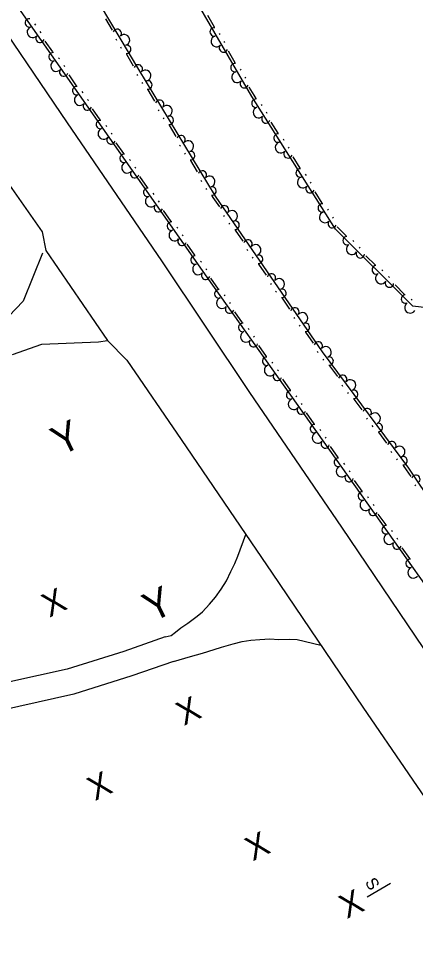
# Model space of a CAD drawing. Extents: x 2030130 to 2036320, y 723205 to 762423.
# Drawn here: x 2033049.3 to 2033171.6, y 761484.7 to 761768 of the extents above; entities that cross this region are included whole.
import ezdxf

# ---------------------------------------------------------------- set-up
doc = ezdxf.new("R2010")
doc.units = 0
for name, color, linetype in [('Draft_Station Labels Major', 7, 'Continuous'), ('Draft_Station Tics Major', 7, 'Continuous'), ('Exist Terrain Model Ground Surface', 7, 'Continuous'), ('Old_Level_28', 7, 'Continuous')]:
    doc.layers.add(name, color=color, linetype=linetype)

msp = doc.modelspace()

# ---------------------------------------------------------------- linework, layer by layer
at = {"layer": 'Draft_Station Labels Major'}
msp.add_line((2033074.01, 761668.5), (2033076.72, 761668.89), dxfattribs=at)
for points in [[(2033317.86, 761363.04), (2033290.43, 761403.19), (2033260.47, 761446.88), (2033232.75, 761487.83), (2033204.6, 761528.87), (2033176.73, 761570.42), (2033148.96, 761611.47), (2033120.54, 761652.92), (2033093.45, 761693.44), (2033064.45, 761735.88), (2033037.38, 761775.77), (2033009.06, 761817.74)], [(2032987.95, 761803.12), (2033043.65, 761720.79), (2033056.64, 761702.34), (2033057.8, 761696.58), (2033076.72, 761668.89), (2033082.75, 761662.9), (2033099.45, 761638.44), (2033127.47, 761597.33), (2033155.33, 761556.18), (2033183.52, 761515.12), (2033211.27, 761473.78), (2033239.33, 761432.83), (2033268.78, 761389.51), (2033297.27, 761347.85)], [(2033056.71, 761695.8), (2033050.78, 761681.05), (2033041.96, 761671.86)], [(2033047.49, 761664.65), (2033056.57, 761667.76), (2033074.01, 761668.5)], [(2033094.5, 761577.75), (2033096.35, 761578.23), (2033097.67, 761579.17), (2033099.3, 761580.51), (2033101.45, 761582.03), (2033104.39, 761584.17), (2033106, 761585.49), (2033108.19, 761587.82), (2033110.01, 761589.95), (2033111.72, 761592.41), (2033113.36, 761595.05), (2033114.73, 761597.86), (2033115.94, 761600.29), (2033116.88, 761602.59), (2033119.34, 761609.26)], [(2033094.5, 761577.75), (2033081.76, 761573.32), (2033064.34, 761567.87), (2033036.86, 761561.74), (2033002.27, 761556.02), (2032966.52, 761550.81), (2032942.02, 761549.37), (2032920.85, 761548.52), (2032909.53, 761549.08), (2032903.98, 761550.63)], [(2033097.04, 761570.2), (2033102.33, 761571.69), (2033106.01, 761572.77), (2033109.56, 761573.88), (2033111.89, 761574.59), (2033115.42, 761575.62), (2033118.21, 761576.36), (2033120.94, 761576.75), (2033123.65, 761576.98), (2033126.75, 761577.12), (2033129.48, 761576.98), (2033132.65, 761577.02), (2033135.14, 761577), (2033142.43, 761575.24)], [(2033097.11, 761570.23), (2033084.26, 761565.76), (2033066.4, 761560.17), (2033038.38, 761553.92), (2033003.49, 761548.15), (2032967.33, 761542.88), (2032942.41, 761541.42), (2032920.81, 761540.55), (2032908.24, 761541.17), (2032901.84, 761542.96)]]:
    msp.add_lwpolyline(points, dxfattribs=at)
at = {"layer": 'Draft_Station Tics Major'}
for points in [[(2033193.36, 761676.86), (2033170.73, 761679.45), (2033146.99, 761703.22), (2033121.18, 761743.95), (2033080.74, 761813.47)], [(2033068.77, 761781.86), (2033086.33, 761752.31), (2033109.9, 761713.34), (2033142.91, 761665.44), (2033169.42, 761629.65), (2033193.38, 761594), (2033213.28, 761565.74), (2033225.71, 761547.14), (2033246.82, 761520.6), (2033267.65, 761488.73), (2033286.08, 761461.77), (2033299.18, 761444.47), (2033317.3, 761416.96), (2033333.98, 761393.69), (2033349.54, 761371.11), (2033370.47, 761336.34), (2033381.34, 761317.53), (2033381.31, 761309.98), (2033376.82, 761308.9), (2033360.46, 761335.66), (2033268.79, 761462.78), (2033184.77, 761579.48), (2033107.4, 761688.4), (2033049.51, 761771.21)], [(2033109.69, 761765.34), (2033107.62, 761768.89)], [(2033054.67, 761765.98), (2033054.43, 761766.31)], [(2033076.1, 761767.92), (2033078.19, 761764.4)], [(2033056.31, 761763.62), (2033056.08, 761763.96)], [(2033111.49, 761763.07), (2033111.28, 761763.42)], [(2033059.97, 761757.68), (2033057.62, 761761.04)], [(2033079.31, 761761.72), (2033079.52, 761761.37)], [(2033112.93, 761760.59), (2033112.72, 761760.94)], [(2033080.77, 761759.25), (2033080.98, 761758.9)], [(2033116.08, 761754.35), (2033114.02, 761757.9)], [(2033061.95, 761755.56), (2033061.72, 761755.89)], [(2033082.59, 761756.99), (2033084.69, 761753.47)], [(2033063.6, 761753.21), (2033063.36, 761753.54)], [(2033117.88, 761752.08), (2033117.67, 761752.44)], [(2033067.26, 761747.26), (2033064.91, 761750.62)], [(2033085.81, 761750.79), (2033086.03, 761750.44)], [(2033119.32, 761749.6), (2033119.12, 761749.95)], [(2033087.3, 761748.33), (2033087.51, 761747.98)], [(2033089.14, 761746.09), (2033091.26, 761742.58)], [(2033122.5, 761743.42), (2033121.88, 761744.38), (2033120.41, 761746.91)], [(2033069.24, 761745.14), (2033069, 761745.48)], [(2033070.88, 761742.79), (2033070.65, 761743.12)], [(2033074.54, 761736.84), (2033072.19, 761740.2)], [(2033124.38, 761741.21), (2033124.16, 761741.56)], [(2033092.39, 761739.91), (2033092.61, 761739.56)], [(2033093.88, 761737.45), (2033094.09, 761737.1)], [(2033125.92, 761738.78), (2033125.7, 761739.13)], [(2033076.52, 761734.72), (2033076.29, 761735.05)], [(2033095.72, 761735.21), (2033097.84, 761731.7)], [(2033129.3, 761732.68), (2033127.11, 761736.14)], [(2033078.17, 761732.37), (2033077.93, 761732.7)], [(2033081.83, 761726.42), (2033079.48, 761729.78)], [(2033098.97, 761729.03), (2033099.19, 761728.68)], [(2033131.18, 761730.47), (2033130.96, 761730.82)], [(2033100.46, 761726.57), (2033100.67, 761726.22)], [(2033132.72, 761728.05), (2033132.5, 761728.39)], [(2033083.81, 761724.3), (2033083.57, 761724.64)], [(2033102.29, 761724.33), (2033104.42, 761720.82)], [(2033136.11, 761721.94), (2033133.91, 761725.4)], [(2033085.45, 761721.95), (2033085.22, 761722.28)], [(2033089.11, 761716), (2033086.76, 761719.36)], [(2033105.55, 761718.15), (2033105.76, 761717.8)], [(2033137.99, 761719.73), (2033137.77, 761720.08)], [(2033139.52, 761717.31), (2033139.3, 761717.65)], [(2033107.04, 761715.69), (2033107.25, 761715.34)], [(2033142.91, 761711.2), (2033140.72, 761714.66)], [(2033091.09, 761713.88), (2033090.85, 761714.22)], [(2033092.74, 761711.53), (2033092.5, 761711.86)], [(2033108.87, 761713.45), (2033109.21, 761712.89), (2033111.2, 761710.01)], [(2033096.39, 761705.58), (2033094.05, 761708.94)], [(2033144.79, 761708.99), (2033144.58, 761709.34)], [(2033112.49, 761707.42), (2033112.72, 761707.08)], [(2033146.33, 761706.57), (2033146.11, 761706.92)], [(2033098.37, 761703.46), (2033098.14, 761703.8)], [(2033114.11, 761705.05), (2033114.35, 761704.72)], [(2033150.25, 761701.12), (2033147.64, 761703.74), (2033147.52, 761703.93)], [(2033100.02, 761701.11), (2033099.79, 761701.44)], [(2033116.08, 761702.92), (2033118.41, 761699.54)], [(2033103.68, 761695.16), (2033101.33, 761698.52)], [(2033152.57, 761699.38), (2033152.28, 761699.67)], [(2033154.6, 761697.35), (2033154.31, 761697.64)], [(2033119.7, 761696.95), (2033119.93, 761696.61)], [(2033159.23, 761692.12), (2033156.34, 761695.03)], [(2033105.66, 761693.04), (2033105.43, 761693.38)], [(2033121.33, 761694.58), (2033121.56, 761694.25)], [(2033123.3, 761692.45), (2033125.62, 761689.07)], [(2033107.3, 761690.69), (2033107.07, 761691.03)], [(2033161.55, 761690.38), (2033161.26, 761690.67)], [(2033110.99, 761684.77), (2033108.62, 761688.11)], [(2033126.91, 761686.48), (2033127.15, 761686.14)], [(2033163.58, 761688.35), (2033163.29, 761688.64)], [(2033128.54, 761684.11), (2033128.78, 761683.78)], [(2033168.22, 761683.12), (2033165.32, 761686.03)], [(2033112.99, 761682.66), (2033112.75, 761683)], [(2033114.65, 761680.32), (2033114.41, 761680.66)], [(2033130.51, 761681.98), (2033132.84, 761678.61)], [(2033170.54, 761681.38), (2033170.25, 761681.67)], [(2033118.35, 761674.4), (2033115.98, 761677.75)], [(2033134.13, 761676.01), (2033134.36, 761675.67)], [(2033120.35, 761672.3), (2033120.11, 761672.63)], [(2033135.76, 761673.64), (2033135.99, 761673.31)], [(2033122.01, 761669.96), (2033121.78, 761670.29)], [(2033137.72, 761671.51), (2033140.05, 761668.14)], [(2033125.71, 761664.04), (2033123.34, 761667.38)], [(2033141.34, 761665.54), (2033141.58, 761665.2)], [(2033127.71, 761661.93), (2033127.48, 761662.27)], [(2033143.05, 761663.18), (2033143.29, 761662.85)], [(2033145.09, 761661.12), (2033147.53, 761657.82)], [(2033129.37, 761659.59), (2033129.14, 761659.93)], [(2033133.08, 761653.67), (2033130.7, 761657.02)], [(2033148.91, 761655.27), (2033149.15, 761654.94)], [(2033150.62, 761652.97), (2033150.86, 761652.64)], [(2033135.07, 761651.57), (2033134.84, 761651.9)], [(2033136.74, 761649.23), (2033136.5, 761649.56)], [(2033152.65, 761650.9), (2033155.09, 761647.61)], [(2033140.44, 761643.31), (2033138.06, 761646.65)], [(2033156.47, 761645.06), (2033156.72, 761644.73)], [(2033142.44, 761641.2), (2033142.2, 761641.54)], [(2033158.18, 761642.75), (2033158.43, 761642.42)], [(2033144.1, 761638.87), (2033143.86, 761639.2)], [(2033160.22, 761640.69), (2033162.66, 761637.39)], [(2033147.8, 761632.94), (2033145.43, 761636.29)], [(2033164.04, 761634.84), (2033164.29, 761634.51)], [(2033165.75, 761632.54), (2033166, 761632.21)], [(2033149.8, 761630.84), (2033149.56, 761631.18)], [(2033167.79, 761630.47), (2033168.75, 761629.18), (2033170.12, 761627.14)], [(2033151.46, 761628.5), (2033151.22, 761628.84)], [(2033155.16, 761622.58), (2033152.79, 761625.92)], [(2033171.38, 761624.53), (2033171.61, 761624.19)], [(2033157.16, 761620.48), (2033156.92, 761620.81)], [(2033158.82, 761618.14), (2033158.58, 761618.47)], [(2033162.53, 761612.22), (2033160.15, 761615.56)], [(2033164.52, 761610.11), (2033164.28, 761610.45)], [(2033166.18, 761607.77), (2033165.95, 761608.11)], [(2033169.89, 761601.85), (2033167.51, 761605.19)]]:
    msp.add_lwpolyline(points, dxfattribs=at)
for centre, radius, start, end in [((2033052.72, 761766.62), 1.3, 85.7273, 286.5238), ((2033053.69, 761763.79), 1.69, 110.9225, 318.995), ((2033079.74, 761763.4), 1.3, 319.1654, 159.962), ((2033081.91, 761761.36), 1.69, 286.6942, 134.7667), ((2033109.6, 761763.87), 1.3, 80.9602, 281.7568), ((2033056.01, 761761.91), 1.3, 143.3937, 344.1903), ((2033110.33, 761760.97), 1.69, 106.1555, 314.228), ((2033060, 761756.2), 1.3, 85.7273, 286.5238), ((2033082.67, 761758.47), 1.3, 261.499, 102.2955), ((2033112.48, 761758.9), 1.3, 138.6267, 339.4232), ((2033060.98, 761753.38), 1.69, 110.9225, 318.995), ((2033063.29, 761751.49), 1.3, 143.3937, 344.1903), ((2033086.23, 761752.48), 1.3, 319.1654, 159.962), ((2033088.42, 761750.44), 1.69, 287.1261, 135.1985), ((2033115.99, 761752.88), 1.3, 80.9602, 281.7568), ((2033116.73, 761749.98), 1.69, 106.1555, 314.228), ((2033089.2, 761747.56), 1.3, 261.9308, 102.7274), ((2033118.88, 761747.92), 1.3, 138.6267, 339.4232), ((2033067.29, 761745.78), 1.3, 85.7273, 286.5238), ((2033068.26, 761742.96), 1.69, 110.9225, 318.995), ((2033092.81, 761741.6), 1.3, 319.5973, 160.3938), ((2033122.46, 761741.94), 1.3, 83.1313, 283.9279), ((2033070.58, 761741.07), 1.3, 143.3937, 344.1903), ((2033095, 761739.57), 1.69, 287.1261, 135.1985), ((2033123.3, 761739.07), 1.69, 108.3266, 316.3991), ((2033095.78, 761736.68), 1.3, 261.9308, 102.7274), ((2033125.53, 761737.09), 1.3, 140.7978, 341.5943), ((2033074.57, 761735.36), 1.3, 85.7273, 286.5238), ((2033075.55, 761732.54), 1.69, 110.9225, 318.995), ((2033099.39, 761730.72), 1.3, 319.5973, 160.3938), ((2033129.27, 761731.2), 1.3, 83.1313, 283.9279), ((2033077.86, 761730.65), 1.3, 143.3937, 344.1903), ((2033101.58, 761728.69), 1.69, 287.1261, 135.1985), ((2033130.11, 761728.33), 1.69, 108.3266, 316.3991), ((2033081.86, 761724.94), 1.3, 85.7273, 286.5238), ((2033102.36, 761725.81), 1.3, 261.9308, 102.7274), ((2033132.34, 761726.35), 1.3, 140.7978, 341.5943), ((2033082.83, 761722.12), 1.69, 110.9225, 318.995), ((2033085.15, 761720.23), 1.3, 143.3937, 344.1903), ((2033105.97, 761719.84), 1.3, 319.5973, 160.3938), ((2033136.07, 761720.46), 1.3, 83.1313, 283.9279), ((2033108.15, 761717.81), 1.69, 287.1261, 135.1985), ((2033136.92, 761717.6), 1.69, 108.3266, 316.3991), ((2033089.14, 761714.52), 1.3, 85.7273, 286.5238), ((2033108.94, 761714.93), 1.3, 261.9308, 102.7274), ((2033139.14, 761715.61), 1.3, 140.7978, 341.5943), ((2033090.11, 761711.7), 1.69, 110.9225, 318.995), ((2033092.43, 761709.82), 1.3, 143.3937, 344.1903), ((2033112.8, 761709.13), 1.3, 323.0056, 163.8022), ((2033115.11, 761707.23), 1.69, 290.5344, 138.6069), ((2033142.88, 761709.72), 1.3, 83.1313, 283.9279), ((2033143.72, 761706.86), 1.69, 108.3266, 316.3991), ((2033096.43, 761704.1), 1.3, 85.7273, 286.5238), ((2033116.06, 761704.4), 1.3, 265.3392, 106.1357), ((2033145.95, 761704.87), 1.3, 140.7978, 341.5943), ((2033097.4, 761701.28), 1.69, 110.9225, 318.995), ((2033150.54, 761699.67), 1.3, 95.719, 296.5156), ((2033099.72, 761699.4), 1.3, 143.3937, 344.1903), ((2033120.01, 761698.66), 1.3, 323.0056, 163.8022), ((2033122.32, 761696.76), 1.69, 290.5344, 138.6069), ((2033151.99, 761697.06), 1.69, 120.9143, 328.9868), ((2033103.71, 761693.68), 1.3, 85.7273, 286.5238), ((2033123.27, 761693.93), 1.3, 265.3392, 106.1357), ((2033154.6, 761695.61), 1.3, 153.3855, 354.1821), ((2033104.68, 761690.86), 1.69, 110.9225, 318.995), ((2033159.52, 761690.67), 1.3, 95.719, 296.5156), ((2033107, 761688.98), 1.3, 143.3937, 344.1903), ((2033127.23, 761688.19), 1.3, 323.0056, 163.8022), ((2033160.97, 761688.06), 1.69, 120.9143, 328.9868), ((2033129.53, 761686.29), 1.69, 290.5344, 138.6069), ((2033163.58, 761686.61), 1.3, 153.3855, 354.1821), ((2033111.03, 761683.29), 1.3, 86.1552, 286.9518), ((2033130.49, 761683.46), 1.3, 265.3392, 106.1357), ((2033112.03, 761680.47), 1.69, 111.3505, 319.423), ((2033168.5, 761681.68), 1.3, 95.719, 296.5156), ((2033114.36, 761678.61), 1.3, 143.8217, 344.6183), ((2033134.44, 761677.72), 1.3, 323.0056, 163.8022), ((2033169.95, 761679.06), 1.69, 120.9143, 328.9868), ((2033136.75, 761675.82), 1.69, 290.5344, 138.6069), ((2033118.4, 761672.93), 1.3, 86.1552, 286.9518), ((2033137.7, 761672.99), 1.3, 265.3392, 106.1357), ((2033119.39, 761670.11), 1.69, 111.3505, 319.423), ((2033121.72, 761668.24), 1.3, 143.8217, 344.6183), ((2033141.66, 761667.25), 1.3, 323.0056, 163.8022), ((2033143.96, 761665.39), 1.69, 292.4966, 140.5691), ((2033125.76, 761662.56), 1.3, 86.1552, 286.9518), ((2033145.01, 761662.6), 1.3, 267.3014, 108.0979), ((2033126.75, 761659.75), 1.69, 111.3505, 319.423), ((2033129.08, 761657.88), 1.3, 143.8217, 344.6183), ((2033149.16, 761656.99), 1.3, 324.9678, 165.7644), ((2033151.53, 761655.17), 1.69, 292.4966, 140.5691), ((2033133.12, 761652.2), 1.3, 86.1552, 286.9518), ((2033152.58, 761652.38), 1.3, 267.3014, 108.0979), ((2033134.11, 761649.38), 1.69, 111.3505, 319.423), ((2033136.45, 761647.52), 1.3, 143.8217, 344.6183), ((2033156.73, 761646.78), 1.3, 324.9678, 165.7644), ((2033159.1, 761644.96), 1.69, 292.4966, 140.5691), ((2033140.48, 761641.83), 1.3, 86.1552, 286.9518), ((2033160.15, 761642.16), 1.3, 267.3014, 108.0979), ((2033141.48, 761639.02), 1.69, 111.3505, 319.423), ((2033143.81, 761637.15), 1.3, 143.8217, 344.6183), ((2033164.3, 761636.56), 1.3, 324.9678, 165.7644), ((2033166.67, 761634.74), 1.69, 292.4966, 140.5691), ((2033147.84, 761631.47), 1.3, 86.1552, 286.9518), ((2033167.72, 761631.95), 1.3, 267.3014, 108.0979), ((2033148.84, 761628.65), 1.69, 111.3505, 319.423), ((2033151.17, 761626.79), 1.3, 143.8217, 344.6183), ((2033171.71, 761626.24), 1.3, 322.3359, 163.1325), ((2033155.21, 761621.1), 1.3, 86.1552, 286.9518), ((2033156.2, 761618.29), 1.69, 111.3505, 319.423), ((2033158.53, 761616.42), 1.3, 143.8217, 344.6183), ((2033162.57, 761610.74), 1.3, 86.1552, 286.9518), ((2033163.56, 761607.92), 1.69, 111.3505, 319.423), ((2033165.89, 761606.06), 1.3, 143.8217, 344.6183), ((2033169.93, 761600.37), 1.3, 86.1552, 286.9518), ((2033170.92, 761597.56), 1.69, 111.3505, 319.423)]:
    msp.add_arc(centre, radius, start, end, dxfattribs=at)
at = {"layer": 'Exist Terrain Model Ground Surface'}
msp.add_lwpolyline([(2033156.7, 761497.76), (2033163.95, 761502.02)], dxfattribs=at)

# ---------------------------------------------------------------- texts
at = {"layer": 'Draft_Station Tics Major'}
for s, height, rotation, p in [('Y', 9.02, 25.7438, (2033062.26, 761633.28)), ('X', 7.38, 25.7434, (2033058.85, 761583.64)), ('Y', 9.02, 25.7438, (2033090.47, 761582.11)), ('X', 7.38, 25.7434, (2033100.26, 761550.33)), ('X', 7.38, 25.7434, (2033072.89, 761527.24)), ('X', 7.38, 25.7434, (2033121.46, 761508.71)), ('X', 7.38, 25.7434, (2033150.42, 761490.95))]:
    msp.add_text(s, height=height, rotation=rotation, dxfattribs=at).set_placement(p)
at = {"layer": 'Old_Level_28'}
msp.add_text('S', height=3.69, rotation=303.0428, dxfattribs=at).set_placement((2033155.9, 761502.22))

doc.saveas('drawing.dxf')
